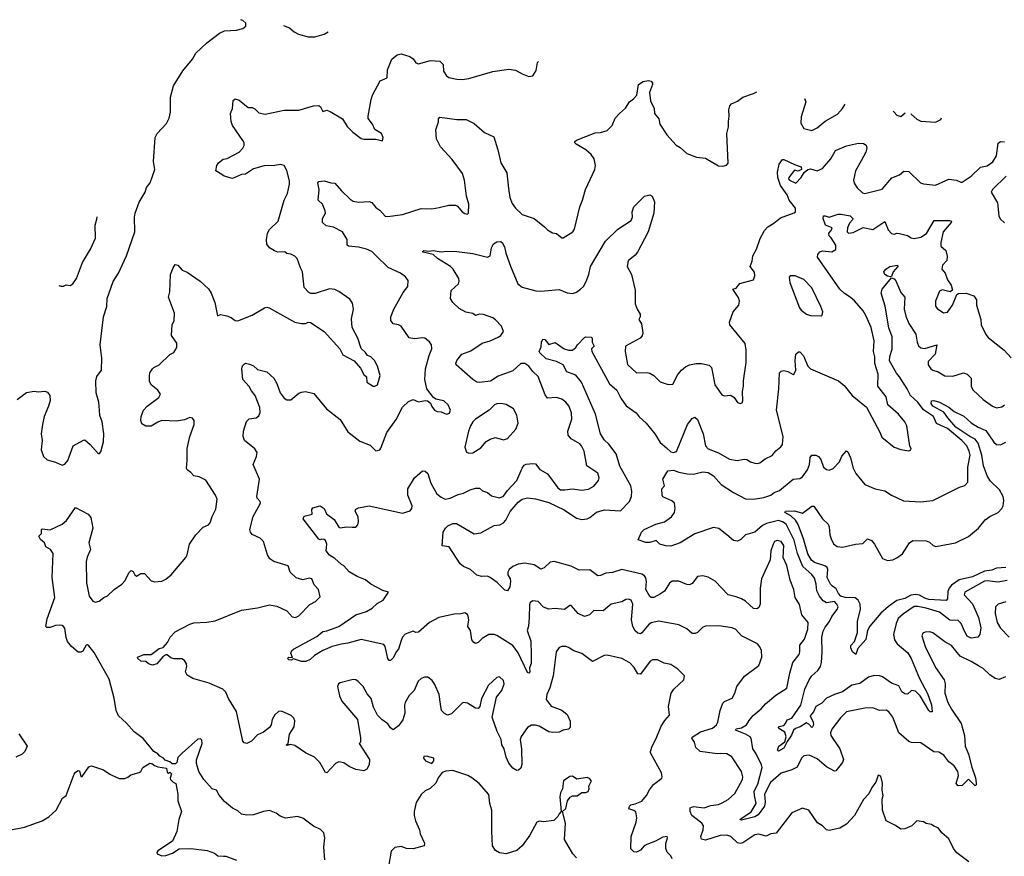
# Model space of a CAD drawing. Extents: x 2133489 to 2292442, y 756223 to 916462.
# Tile 312 of 463: x 2202675 to 2210083, y 910167 to 916462. Entities that reach past the tile are written whole.
import ezdxf

# ---------------------------------------------------------------- set-up
doc = ezdxf.new("R2010")
doc.units = 0

msp = doc.modelspace()

# ---------------------------------------------------------------- linework, layer by layer
at = {"layer": '0CON20XD'}
for points in [[(2202655, 913603.8), (2202725, 913656.2), (2202785, 913667.5), (2202815, 913662.5), (2202865, 913667.5), (2202885, 913660), (2202902.5, 913635), (2202903, 913597), (2202892.5, 913555), (2202860, 913475), (2202846.2, 913415), (2202836.2, 913345), (2202844, 913295), (2202836.2, 913225), (2202853.8, 913175), (2202881.2, 913151.2), (2202945, 913133.3), (2202995, 913108.8), (2203015, 913116.7), (2203036.2, 913145), (2203077.5, 913255), (2203155, 913298.8), (2203165, 913300), (2203205, 913266), (2203265, 913197.5), (2203275, 913197.5), (2203285, 913210), (2203304.5, 913285), (2203308.9, 913345), (2203294.3, 913435), (2203277.5, 913485), (2203274.2, 913524.2), (2203270, 913585), (2203249.2, 913655), (2203246.7, 913745), (2203255, 913776.2), (2203290, 913825), (2203292.5, 913915), (2203281.5, 914015), (2203306.2, 914225), (2203330, 914305), (2203333.1, 914365), (2203378.3, 914491.7), (2203418.6, 914555), (2203479.4, 914685), (2203541.4, 914865), (2203539.2, 914975), (2203544.4, 915005), (2203575, 915088.8), (2203618.5, 915165), (2203629.5, 915200.5), (2203655.8, 915235), (2203692.5, 915335), (2203681.1, 915395), (2203694.2, 915575), (2203710, 915605), (2203778.9, 915681.1), (2203799.3, 915720.7), (2203808.9, 915765), (2203808.7, 915878.7), (2203833.4, 915965), (2203902.6, 916077.4), (2203975, 916165.6), (2204000.8, 916209.2), (2204082.9, 916287.1), (2204179.1, 916360.9), (2204215, 916378.8), (2204306.8, 916383.2), (2204353, 916397), (2204375.7, 916414.3), (2204376.2, 916435), (2204355, 916456.7), (2204339.6, 916462)], [(2204658.8, 916417.3), (2204705, 916400), (2204739.5, 916369.5), (2204772.2, 916352.2), (2204845, 916331.9), (2204895, 916334), (2204965.9, 916354.1), (2204995.4, 916370.2)], [(2204970.5, 910140.5), (2204962.5, 910235), (2204972, 910305), (2204963.6, 910343.6), (2204938.8, 910368.8), (2204885, 910393.8), (2204805, 910453.3), (2204765, 910466.7), (2204675, 910453.8), (2204635, 910468), (2204605, 910491.2), (2204555, 910511.2), (2204510, 910505), (2204435, 910478.8), (2204385, 910476.2), (2204344.2, 910484.2), (2204315, 910508.8), (2204275, 910528.8), (2204215, 910580), (2204175, 910626.7), (2204155, 910663.8), (2204123.8, 910675), (2204060, 910745), (2204023.3, 910805), (2204006.2, 910865), (2204006.1, 910893.9), (2204046.7, 911015), (2204045, 911040), (2204035, 911050), (2204015, 911047.5), (2203897, 910943), (2203865, 910910), (2203857, 910873), (2203847, 910863), (2203823, 910863), (2203805, 910877.5), (2203770, 910890), (2203756.1, 910906.1), (2203729.3, 910919.3), (2203715, 910936.7), (2203685, 910956.7), (2203603.9, 911053.9), (2203535, 911104.2), (2203478.7, 911168.7), (2203418, 911225), (2203401.2, 911265), (2203385.6, 911355.6), (2203348.9, 911498.9), (2203325, 911540), (2203235, 911701.4), (2203195, 911750), (2203185, 911757.1), (2203175, 911755.8), (2203148.9, 911711.1), (2203135, 911702), (2203115, 911703.8), (2203064.5, 911744.5), (2203033.6, 911783.6), (2203023.4, 911813.4), (2203014.1, 911884.1), (2203005, 911896.2), (2202995, 911903.8), (2202975, 911906), (2202945, 911903.3), (2202905, 911887.5), (2202878.3, 911888.3), (2202872.5, 911895), (2202880.8, 911955), (2202938.6, 912115), (2202919.2, 912265), (2202926.7, 912445), (2202907.5, 912475), (2202872.5, 912495), (2202862.5, 912525), (2202830.5, 912550.5), (2202820, 912575), (2202840, 912595), (2202840, 912625), (2202845, 912630), (2202905, 912623.3), (2202995, 912665.7), (2203026.2, 912693.8), (2203095, 912792.5), (2203190.2, 912740.2), (2203210, 912715), (2203224.3, 912635), (2203196, 912525), (2203206.7, 912475), (2203182.5, 912417.5), (2203176.2, 912385), (2203177.3, 912225), (2203197.3, 912125), (2203225, 912087.1), (2203245, 912080), (2203273.6, 912086.4), (2203308.8, 912115), (2203335, 912127.1), (2203385, 912174.2), (2203444.2, 912215.8), (2203468.3, 912241.7), (2203495, 912300), (2203513, 912317), (2203529.3, 912309.3), (2203540, 912285), (2203554.2, 912274.2), (2203586.1, 912293.9), (2203615, 912293.8), (2203665, 912240), (2203691.7, 912231.7), (2203745, 912236), (2203775, 912252), (2203815, 912286), (2203925.8, 912414.2), (2203936.2, 912435), (2203952.5, 912515), (2204000, 912585), (2204055, 912642.9), (2204095, 912661.2), (2204108, 912675), (2204123.8, 912725), (2204151.2, 912778.8), (2204160, 912855), (2204148.8, 912885), (2204075, 912997.5), (2204025, 913022.5), (2203985, 913030), (2203962.5, 913055), (2203934.1, 913074.1), (2203928.8, 913085), (2203935.9, 913145.9), (2203936.2, 913235), (2203956.2, 913325), (2203987, 913417), (2203986.7, 913445), (2203975, 913462.5), (2203955, 913468.8), (2203915, 913450.8), (2203855, 913440), (2203744.5, 913445.5), (2203715.5, 913434.5), (2203665, 913402.5), (2203625, 913402.5), (2203595, 913420), (2203586.7, 913445), (2203588.8, 913475), (2203606.2, 913525), (2203633.8, 913555), (2203721.2, 913618.8), (2203733.8, 913645), (2203714.2, 913674.2), (2203663.3, 913715), (2203651.7, 913741.7), (2203650.5, 913779.5), (2203654.4, 913805.6), (2203673.8, 913835), (2203685, 913846), (2203725, 913863.8), (2203805, 913943.3), (2203835, 913956.7), (2203857.1, 913995), (2203857.9, 914027.9), (2203817.5, 914085), (2203821.2, 914168.8), (2203837.5, 914195), (2203840, 914255), (2203793.3, 914375), (2203805.4, 914415.4), (2203809.5, 914545), (2203828.6, 914595), (2203845, 914618.8), (2203864.1, 914614.1), (2203897.7, 914577.7), (2203935, 914561.2), (2204033.3, 914495), (2204095, 914436.7), (2204116.7, 914405), (2204143.8, 914335), (2204163.3, 914233.3), (2204185, 914243.3), (2204234.1, 914234.1), (2204265, 914221.2), (2204295, 914198.8), (2204315, 914195.8), (2204425, 914238), (2204517, 914293), (2204535, 914298.8), (2204552.7, 914292.7), (2204745, 914186.7), (2204795, 914176.7), (2204825, 914176.7), (2204845, 914186.7), (2204863.9, 914183.9), (2204965, 914116.2), (2205083.3, 913985), (2205105, 913940), (2205192.5, 913895), (2205239.2, 913839.2), (2205265, 913792.5), (2205283.3, 913775), (2205287.5, 913735), (2205333.9, 913703.9), (2205346.4, 913703.6), (2205366.2, 913715), (2205385.9, 913784.1), (2205366.7, 913855), (2205345, 913897.5), (2205317.5, 913925), (2205292.5, 913935), (2205277.7, 913957.7), (2205245, 913987.5), (2205218, 914065), (2205176, 914145), (2205172.3, 914212.3), (2205186, 914285), (2205178.3, 914328.3), (2205158.6, 914358.6), (2205075, 914416), (2205045, 914432), (2205006.4, 914436.4), (2204898.3, 914401.7), (2204865, 914401.2), (2204849.5, 914409.5), (2204815.9, 914445.9), (2204804, 914565), (2204786.7, 914595), (2204762.5, 914665), (2204745, 914682.5), (2204715, 914697.5), (2204685, 914703.3), (2204670, 914715), (2204616.1, 914713.9), (2204592.1, 914722.1), (2204553.3, 914745), (2204534.1, 914774.1), (2204530.8, 914805), (2204538.8, 914855), (2204555, 914882.5), (2204620, 914945), (2204665.5, 915104.5), (2204690.8, 915155), (2204705.6, 915225), (2204705, 915250), (2204685, 915326.7), (2204665, 915364), (2204635, 915372.9), (2204595, 915364.3), (2204515, 915361.4), (2204435, 915339.2), (2204375, 915298.8), (2204343.6, 915296.4), (2204275, 915267.5), (2204214.2, 915284.2), (2204195, 915296.2), (2204150, 915325), (2204157.5, 915365), (2204170, 915385), (2204205, 915413.3), (2204235, 915417.5), (2204325, 915466), (2204355, 915496.2), (2204363.1, 915515), (2204363.1, 915535), (2204355, 915553.8), (2204275.9, 915665.9), (2204265.7, 915695.7), (2204261.2, 915755), (2204276, 915795), (2204282, 915855), (2204295, 915866), (2204325, 915856), (2204395, 915801.2), (2204425, 915802.5), (2204445, 915792.5), (2204475, 915760), (2204520.9, 915750.9), (2204665, 915780), (2204775, 915780.8), (2204885, 915814), (2204925, 915817.5), (2204937, 915807), (2204955, 915770), (2204985, 915780), (2205011.7, 915771.7), (2205102.5, 915715), (2205138.3, 915658.3), (2205182.5, 915615), (2205245, 915567.5), (2205265, 915562.5), (2205355, 915562.5), (2205405, 915550), (2205410, 915575), (2205396.4, 915606.4), (2205347, 915637), (2205330, 915675), (2205297.7, 915717.7), (2205296, 915735), (2205318.8, 915861.2), (2205330, 915895), (2205387, 916003), (2205440, 916025), (2205443.3, 916085), (2205476.1, 916163.9), (2205515, 916198), (2205545, 916205.8), (2205610, 916185), (2205635, 916168), (2205655, 916136.2), (2205675, 916129.2), (2205765, 916155.6), (2205835, 916149.2), (2205860.8, 916125), (2205862.9, 916075), (2205885, 916040), (2205905, 916026.9), (2205965, 916013.8), (2206005, 916012.7), (2206055, 916020.5), (2206235, 916072.7), (2206355, 916090), (2206405, 916082.5), (2206455.8, 916055.8), (2206505, 916033.8), (2206535, 916040), (2206560.5, 916079.5), (2206570.5, 916139.5), (2206578.5, 916148.4)], [(2205840.5, 911310.5), (2205831.4, 911385), (2205799.1, 911459.1), (2205778.8, 911488.8), (2205745, 911516), (2205720, 911515), (2205695.8, 911504.2), (2205674, 911485), (2205643.8, 911415), (2205605, 911376), (2205574.4, 911325), (2205570, 911305), (2205573.9, 911245), (2205558.1, 911195), (2205525, 911148), (2205485, 911117.5), (2205465, 911132.5), (2205444.2, 911164.2), (2205402.6, 911192.6), (2205368.2, 911228.2), (2205338.1, 911288.1), (2205318.6, 911355), (2205289.3, 911389.3), (2205258.6, 911445), (2205222.1, 911482.1), (2205205, 911494), (2205185, 911497.5), (2205085, 911473.3), (2205072.5, 911465), (2205066.7, 911445), (2205082, 911375), (2205098.8, 911335), (2205215.8, 911195.8), (2205239.5, 911059.5), (2205240, 911025), (2205230, 911015), (2205306.2, 910895), (2205305.4, 910854.6), (2205287.6, 910822.4), (2205265, 910810.8), (2205205, 910819.2), (2205155, 910843.5), (2205115, 910871.4), (2205075, 910876.9), (2205050.8, 910865), (2204985, 910796.2), (2204975, 910796.7), (2204932.6, 910872.6), (2204893.2, 910913.2), (2204825, 910944.4), (2204745, 911000.9), (2204712.3, 911007.7), (2204685, 911000), (2204680, 911005), (2204693.9, 911016.1), (2204704.1, 911085.9), (2204739.8, 911140.2), (2204745.5, 911185), (2204736.7, 911206.7), (2204717.1, 911227.1), (2204645, 911258), (2204623, 911257), (2204595, 911232), (2204574.6, 911195.4), (2204566.7, 911155), (2204555, 911135.8), (2204510.2, 911099.8), (2204465, 911082), (2204417.9, 911032.1), (2204384.2, 911015.8), (2204365, 911020), (2204354.5, 911034.5), (2204307.3, 911257.3), (2204246.7, 911355), (2204225, 911401.2), (2204204.5, 911424.5), (2204099.8, 911469.8), (2203977.5, 911505), (2203935, 911530), (2203922, 911555), (2203931.4, 911595), (2203928.9, 911615), (2203915, 911639.2), (2203895, 911653.1), (2203835, 911651.9), (2203811.4, 911661.4), (2203785, 911683.3), (2203775, 911683.3), (2203752.3, 911667.7), (2203706.7, 911615), (2203675, 911606), (2203644.4, 911614.4), (2203623.3, 911633.3), (2203587.5, 911635), (2203563.8, 911655), (2203562.5, 911665), (2203610, 911685), (2203665, 911686.2), (2203725, 911730), (2203755, 911737.5), (2203787.5, 911775), (2203807.5, 911815), (2203845, 911856.7), (2203955, 911913.8), (2203985, 911923.8), (2204082.3, 911927.7), (2204145, 911937.5), (2204345, 912020), (2204465, 912037.5), (2204555, 912058), (2204610.3, 912050.3), (2204685, 912014), (2204725, 911968), (2204750, 911965), (2204775, 911976), (2204859.1, 912060.9), (2204900, 912085), (2204935, 912120), (2204923.3, 912175), (2204889.5, 912209.5), (2204872.5, 912255), (2204855, 912258.8), (2204805, 912246.2), (2204755, 912262), (2204711.2, 912305), (2204695, 912352.5), (2204586.3, 912386.3), (2204556.2, 912406.2), (2204539.1, 912435), (2204510, 912535), (2204485, 912560), (2204425, 912588.1), (2204411.1, 912605), (2204406.5, 912625), (2204431.8, 912725), (2204485.6, 912825), (2204485, 912836.2), (2204462, 912862), (2204458.9, 912875), (2204480, 913005), (2204432, 913115), (2204457.5, 913175), (2204462.5, 913205), (2204445, 913233.8), (2204367.1, 913295), (2204355.6, 913325), (2204358.5, 913365), (2204380.7, 913439.3), (2204400.5, 913459.5), (2204455, 913466), (2204475, 913480), (2204484.1, 913505.9), (2204481.4, 913545), (2204445.8, 913635), (2204418.5, 913668.5), (2204402.4, 913702.4), (2204353.3, 913755), (2204346.2, 913835), (2204352.5, 913857.5), (2204366.4, 913873.6), (2204375, 913877.5), (2204405, 913871.2), (2204435, 913857.5), (2204465, 913830), (2204535, 913813.1), (2204588.1, 913765), (2204609.5, 913725), (2204635, 913654), (2204665, 913614), (2204685, 913600.8), (2204715, 913602), (2204775, 913651.2), (2204795, 913659.2), (2204825, 913663.8), (2204888.3, 913648.3), (2204983, 913533), (2205085, 913452.9), (2205145, 913361.2), (2205235, 913290.8), (2205310.9, 913260.9), (2205355, 913217.5), (2205383.6, 913226.4), (2205392.3, 913237.7), (2205437.8, 913355), (2205506.4, 913453.6), (2205555, 913546.2), (2205600.3, 913589.7), (2205635, 913603.8), (2205676.1, 913586.1), (2205725, 913596), (2205743.9, 913593.9), (2205766.1, 913576.1), (2205775, 913552.5), (2205796.7, 913525), (2205815, 913513.8), (2205845, 913511.2), (2205885, 913494), (2205909.5, 913500.5), (2205916.2, 913525), (2205900, 913565), (2205865, 913593.8), (2205805.9, 913605.9), (2205788.3, 913618.3), (2205738.1, 913685), (2205722.5, 913755), (2205727.1, 913835), (2205755.4, 913934.6), (2205777.1, 913985), (2205774, 914015), (2205757.6, 914037.6), (2205724.4, 914064.4), (2205705, 914068.1), (2205645, 914060.8), (2205605, 914067.5), (2205545, 914155.8), (2205525, 914166.9), (2205484.3, 914174.3), (2205467.7, 914197.7), (2205468, 914225), (2205490.6, 914285), (2205561.4, 914408.6), (2205595, 914453.3), (2205598.9, 914498.9), (2205577.6, 914527.6), (2205540, 914555), (2205446.2, 914596.2), (2205355, 914687.5), (2205325, 914716.7), (2205285, 914734.4), (2205225, 914751.4), (2205147.7, 914757.7), (2205140, 914765), (2205137.7, 914807.7), (2205104, 914865), (2205035, 914901.9), (2204982.1, 914912.1), (2204952.5, 914935), (2204953.3, 914965), (2204976.2, 915005), (2204973.8, 915025), (2204952.7, 915072.7), (2204921.2, 915105), (2204927.1, 915185), (2204917.5, 915235), (2204926.2, 915243.8), (2204965, 915250), (2205015, 915233.3), (2205045, 915232.5), (2205095, 915174.3), (2205160.5, 915110.5), (2205185, 915095.6), (2205225, 915088.6), (2205305, 915094.3), (2205325, 915087.5), (2205355, 915048.8), (2205385, 915028.8), (2205425, 914983.8), (2205445, 914980.8), (2205555, 914995.6), (2205695, 915041.2), (2205775, 915038.8), (2205832, 915048), (2205905, 915066.7), (2205955, 915067.5), (2205969.3, 915059.3), (2206005, 915017.5), (2206025, 915002.5), (2206045, 914997.5), (2206052.5, 915005), (2206054.2, 915075), (2206035.7, 915135), (2206022.9, 915255), (2206005.5, 915305.5), (2205929.4, 915409.4), (2205840.8, 915505), (2205810, 915565), (2205806.4, 915633.6), (2205826, 915694), (2205826.2, 915715), (2205835, 915728.8), (2205965, 915711.2), (2206035, 915712), (2206095, 915682), (2206172.2, 915612.2), (2206241.2, 915581.2), (2206273.4, 915483.4), (2206294.5, 915385), (2206339.8, 915309.8), (2206352.5, 915192.5), (2206363.1, 915125), (2206379.7, 915079.7), (2206405, 915043.8), (2206455, 914996), (2206546.7, 914965), (2206624.3, 914904.3), (2206645, 914880.8), (2206685, 914857.5), (2206715, 914853.3), (2206755, 914820), (2206765, 914820), (2206837.5, 914865), (2206850, 914885), (2206888.8, 915055), (2206910, 915105), (2206932, 915185), (2207001.2, 915335), (2207006.2, 915365), (2206996.2, 915415), (2206975, 915446.7), (2206935, 915483.8), (2206862.5, 915525), (2206852.5, 915535), (2206852.5, 915545), (2206864.1, 915555.9), (2207005, 915611.2), (2207045, 915612.5), (2207095, 915627.5), (2207132, 915665), (2207155, 915720), (2207187.5, 915755), (2207234.2, 915795.8), (2207263.8, 915845), (2207293.9, 915866.1), (2207317.5, 915895), (2207330, 915975), (2207366.7, 915996.7), (2207405, 916005.6), (2207425, 915998.8), (2207436.7, 915985), (2207436.7, 915975), (2207413.3, 915915), (2207420.7, 915850.7), (2207448.8, 915795), (2207451.2, 915755), (2207483.3, 915715), (2207491.2, 915675), (2207543.3, 915595), (2207615, 915518), (2207645, 915501.2), (2207695, 915454.2), (2207767.7, 915427.7), (2207835, 915420.8), (2207932.3, 915362.3), (2207965, 915360), (2207992.5, 915367.5), (2208006.4, 915383.6), (2207994.4, 915605), (2208009.2, 915655), (2208007.5, 915695), (2208014.2, 915735), (2208010, 915785), (2208017.5, 915815), (2208030.8, 915829.2), (2208075, 915848.8), (2208115, 915878.8), (2208197, 915907), (2208220.6, 915918.4)], [(2208579.2, 915868.2), (2208590, 915845), (2208555, 915730), (2208552.3, 915682.3), (2208575, 915643.3), (2208635, 915628.8), (2208675, 915648), (2208735, 915699.2), (2208827.9, 915752.1), (2208866.7, 915793.3), (2208885.2, 915825.3)], [(2209247.3, 915774.6), (2209254.2, 915765), (2209275, 915744), (2209305, 915733.8), (2209337.5, 915762)], [(2209379.5, 915756.1), (2209382.3, 915752.3), (2209425, 915713.3), (2209455, 915698.8), (2209565, 915690), (2209605, 915710), (2209611.6, 915723.6)], [(2205981.7, 914288.3), (2205934.1, 914334.1), (2205916.7, 914365), (2205921.2, 914425), (2205976.2, 914475), (2205982.5, 914495), (2205978.1, 914515), (2205936.1, 914585), (2205915.2, 914605.2), (2205818.5, 914665), (2205785, 914694.3), (2205711.7, 914711.7), (2205706.7, 914715), (2205716.1, 914726.1), (2205755, 914720), (2205785, 914726), (2205845, 914714.4), (2205885, 914720.6), (2205965, 914718.1), (2206085, 914702.9), (2206195.8, 914674.2), (2206216, 914685), (2206223.6, 914745), (2206238.9, 914775), (2206265, 914791.7), (2206292.2, 914792.2), (2206304.5, 914785), (2206322.8, 914752.8), (2206333.4, 914705), (2206367.9, 914607.9), (2206424, 914475), (2206455, 914450), (2206559.2, 914420.8), (2206595, 914418.6), (2206735, 914431.9), (2206795, 914406.7), (2206835, 914400.6), (2206865, 914411.9), (2206895, 914433.1), (2206916.6, 914453.4), (2206937.9, 914492.1), (2206957.8, 914545), (2206970.8, 914605), (2207083.8, 914796.2), (2207175, 914885.7), (2207275, 914952), (2207285.8, 914975), (2207282.5, 915015), (2207295, 915053.3), (2207375, 915133.8), (2207415, 915143.3), (2207433.6, 915133.6), (2207450.7, 915090.7), (2207447.1, 915005), (2207403.5, 914866.5), (2207323, 914713), (2207305, 914689.2), (2207252.3, 914647.7), (2207244.4, 914605), (2207278.9, 914545), (2207305.6, 914425.6), (2207306, 914325), (2207320, 914285), (2207342.9, 914245), (2207342.5, 914225), (2207332.5, 914205), (2207352.4, 914172.4), (2207363.5, 914105), (2207357.5, 914082.5), (2207343.9, 914065), (2207234.3, 914005), (2207229.4, 913965), (2207247.9, 913867.9), (2207315.8, 913805.8), (2207395, 913807.5), (2207415, 913802), (2207445, 913784), (2207495, 913736), (2207555, 913716.2), (2207589.3, 913720.7), (2207627.3, 913792.7), (2207653.8, 913825), (2207685, 913850.8), (2207715, 913864.3), (2207765, 913874.4), (2207804.4, 913874.4), (2207863.3, 913863.3), (2207880, 913845), (2207891.4, 913795), (2207904.4, 913714.4), (2207958.3, 913638.3), (2207975, 913631.2), (2208025.9, 913635.9), (2208049.5, 913619.5), (2208075, 913582.5), (2208097, 913573), (2208111.7, 913578.3), (2208116.7, 913595), (2208113.6, 913663.6), (2208122, 913705), (2208120.8, 913745), (2208141.7, 913881.7), (2208142, 913975), (2208133.3, 914025), (2208017, 914167), (2208016.7, 914185), (2208043.3, 914265), (2208086.1, 914313.9), (2208091.2, 914345), (2208085, 914367.5), (2208040, 914435), (2208065, 914442.5), (2208093.9, 914476.1), (2208196.1, 914503.9), (2208205.7, 914534.3), (2208202.7, 914562.7), (2208170, 914605), (2208186.1, 914643.9), (2208190.6, 914685), (2208217.8, 914735), (2208245.6, 914815), (2208279.4, 914875), (2208305, 914903.1), (2208348.5, 914931.5), (2208399.7, 914970.3), (2208502.5, 915007.5), (2208512.5, 915017.5), (2208511.2, 915045), (2208464.3, 915105), (2208450, 915145), (2208400, 915215), (2208378.8, 915275), (2208377.5, 915315), (2208388.8, 915375), (2208415, 915408.8), (2208425, 915410), (2208505, 915371.2), (2208556, 915355), (2208557.5, 915335), (2208533, 915323), (2208505, 915330), (2208462.5, 915275), (2208460, 915265), (2208467.5, 915255), (2208515, 915231.4), (2208555, 915275.8), (2208576.7, 915313.3), (2208605, 915334.3), (2208625, 915339.4), (2208675, 915325.6), (2208715, 915341.9), (2208778.1, 915415), (2208812, 915478), (2208895, 915514), (2208985, 915534), (2209025, 915531.2), (2209045, 915516.7), (2209050, 915495), (2209042.5, 915465), (2209005, 915400), (2208962.9, 915325), (2208949.2, 915255), (2208953.1, 915233.1), (2208975, 915196.7), (2209015, 915158.8), (2209034.3, 915154.3), (2209165, 915186.2), (2209237.1, 915272.9), (2209295.4, 915294.6), (2209327, 915323), (2209365, 915320), (2209453.3, 915235), (2209475, 915228), (2209565, 915216.2), (2209665, 915260.8), (2209724.2, 915254.2), (2209755, 915239.2), (2209765, 915240.6), (2209835, 915285.4), (2209905, 915351.2), (2209955, 915361.8), (2209997.3, 915392.7), (2210023.3, 915436.7), (2210037.5, 915532.5), (2210055, 915546.2), (2210085, 915542)], [(2210096.1, 915283.9), (2209993.8, 915185), (2209984.2, 915165), (2210032.5, 915085), (2210040.8, 914985), (2210053.2, 914963.2), (2210085, 914934)], [(2210091.7, 911518.3), (2210045, 911498.5), (2210015, 911503.8), (2209975, 911531.5), (2209925, 911579.2), (2209889.2, 911600.8), (2209835, 911633.8), (2209751.8, 911671.8), (2209685, 911754.3), (2209635, 911781.4), (2209545, 911848.6), (2209524.1, 911855.9), (2209487.7, 911852.3), (2209471.2, 911845), (2209462.5, 911825), (2209488.6, 911745), (2209565, 911588.8), (2209631.9, 911495), (2209637.8, 911465), (2209635.6, 911395), (2209658.9, 911325), (2209685, 911274), (2209759.5, 911165), (2209784.7, 911074.7), (2209789.3, 910995), (2209814.2, 910934.2), (2209838.2, 910838.2), (2209866.6, 910756.6), (2209870.8, 910720.8), (2209872.5, 910705), (2209865, 910697.5), (2209813.6, 910746.4), (2209765, 910700), (2209735, 910697.5), (2209722, 910715), (2209739.2, 910775), (2209732.9, 910805), (2209705, 910848), (2209665, 910878.8), (2209627, 910927), (2209590.5, 910950.5), (2209553.9, 910953.9), (2209455, 911021.9), (2209385, 911023.6), (2209365, 911030), (2209290.5, 911095), (2209244.5, 911214.5), (2209215, 911254), (2209195, 911265.8), (2209145, 911262.9), (2209095, 911283.5), (2209035, 911281.5), (2208896.2, 911255), (2208850.6, 911209.4), (2208786.6, 911123.4), (2208775.7, 911095), (2208778.1, 911075), (2208846.5, 910975), (2208872.9, 910895), (2208866.2, 910873.8), (2208815, 910810), (2208805, 910806.7), (2208745, 910841.1), (2208675, 910901.1), (2208615, 910926.9), (2208575, 910924), (2208556.2, 910905), (2208525, 910838.8), (2208485, 910816.7), (2208405, 910793.3), (2208325, 910721.4), (2208280, 910635), (2208284.5, 910575), (2208279, 910545), (2208230.6, 910479.4), (2208205, 910463.8), (2208105, 910438.5), (2208092.5, 910445), (2208177.5, 910502.5), (2208217.4, 910565), (2208203.2, 910625), (2208201.8, 910658.2), (2208229.3, 910710.7), (2208260.2, 910835), (2208256.2, 910856.2), (2208215, 910938.1), (2208192, 910975), (2208177.5, 911055), (2208170.4, 911065), (2208135, 911086.8), (2208060, 911115), (2208065, 911125.4), (2208105, 911132.4), (2208144.5, 911155), (2208162.3, 911187.7), (2208194.1, 911225.9), (2208254.7, 911275.3), (2208285.3, 911314.7), (2208365, 911378.6), (2208447.6, 911432.4), (2208468.5, 911545), (2208492.2, 911625), (2208538.6, 911685), (2208544.3, 911705), (2208544.2, 911755), (2208579.5, 911800.5), (2208604.5, 911875), (2208606.9, 911925), (2208559.4, 911985), (2208541.4, 912061.4), (2208510, 912115), (2208499.1, 912175), (2208471.9, 912245), (2208446.5, 912355), (2208420.5, 912415), (2208423.3, 912505), (2208404, 912535), (2208375, 912544.3), (2208354.2, 912535), (2208342.9, 912515), (2208325.8, 912465), (2208322.3, 912397.7), (2208256.4, 912253.6), (2208245.5, 912185.5), (2208245.6, 912065), (2208235, 912038.8), (2208225, 912032), (2208215, 912028), (2208195, 912032.5), (2208135.9, 912085.9), (2208105, 912103.5), (2208065, 912120), (2208005, 912133.8), (2207908.3, 912238.3), (2207855, 912267.5), (2207815, 912276.2), (2207775, 912273.3), (2207735, 912220), (2207715, 912210), (2207695, 912211.9), (2207635, 912237.8), (2207583.8, 912236.2), (2207565, 912222), (2207527.4, 912162.6), (2207497.3, 912142.7), (2207445, 912114.6), (2207425, 912113.5), (2207415, 912120.8), (2207386.2, 912175), (2207390.7, 912235), (2207385, 912262.9), (2207375, 912278.5), (2207355, 912289.7), (2207205, 912323.8), (2207135, 912303.3), (2207085, 912298.1), (2207045, 912280), (2207025, 912277.5), (2206965, 912322.2), (2206885, 912319.1), (2206825, 912350), (2206695.6, 912384.4), (2206665, 912380), (2206621.7, 912338.3), (2206595, 912327.5), (2206545, 912358.9), (2206475, 912372.3), (2206425, 912365.4), (2206385, 912347.1), (2206358.1, 912325), (2206347.8, 912305), (2206348.6, 912285), (2206364.2, 912255), (2206367.1, 912235), (2206363.1, 912195), (2206345, 912163.8), (2206325, 912170), (2206268.2, 912228.2), (2206215, 912264.4), (2206195, 912274.2), (2206152.3, 912272.3), (2206115, 912281.2), (2206066.2, 912325), (2206015, 912348.1), (2205988.7, 912368.7), (2205906.7, 912496.7), (2205853, 912503), (2205861.8, 912605), (2205878.1, 912635), (2205897.1, 912652.9), (2205935, 912671.1), (2205960.9, 912670.9), (2206095, 912594), (2206145, 912600), (2206243.8, 912655), (2206288.3, 912661.7), (2206314.3, 912675.7), (2206333, 912697), (2206365, 912762.5), (2206425, 912830.5), (2206455, 912854.3), (2206495.8, 912864.2), (2206555, 912857.5), (2206655, 912828), (2206771.4, 912775), (2206865, 912711.1), (2206905, 912701.2), (2206945, 912706.9), (2206965.6, 912715), (2207014.8, 912755.2), (2207075, 912774.7), (2207195, 912765.6), (2207262.8, 912837.2), (2207278.1, 912875), (2207281.4, 912915), (2207273.1, 912955), (2207191.5, 913101.5), (2207163.6, 913195), (2207107.4, 913267.4), (2207075, 913297.1), (2207044.8, 913344.8), (2207006.7, 913495), (2206901.1, 913735), (2206858.1, 913788.1), (2206792.3, 913812.3), (2206762.9, 913865), (2206715, 913890.4), (2206635, 913909.4), (2206588.8, 913955), (2206583.8, 913966.2), (2206599.3, 914000.7), (2206601.2, 914035), (2206611.2, 914058.8), (2206625, 914056.7), (2206655, 914017.5), (2206705, 914033.3), (2206772.5, 913985), (2206805, 913976), (2206833.9, 913976.1), (2206860, 913995), (2206871.2, 914015), (2206925, 914071.2), (2206935, 914075.8), (2206975, 914073.3), (2206983.3, 914065), (2206982.5, 914035), (2206996.2, 914005), (2206976, 913985), (2206980, 913965), (2207112.3, 913722.3), (2207168.6, 913675), (2207197.1, 913615), (2207237.6, 913557.6), (2207312.8, 913502.8), (2207335, 913473.3), (2207388.6, 913425), (2207454.6, 913344.6), (2207495, 913281.4), (2207541.5, 913241.5), (2207575, 913210), (2207595, 913205.6), (2207616, 913214), (2207700, 913415), (2207735, 913461.2), (2207755, 913471.2), (2207775, 913452.5), (2207816.7, 913345), (2207836.2, 913256.2), (2207853.9, 913233.9), (2207931.7, 913201.7), (2208015, 913154.4), (2208074.1, 913145.9), (2208125.9, 913155.9), (2208145, 913153.3), (2208174.3, 913134.3), (2208205, 913126), (2208225, 913122), (2208245, 913128.8), (2208283.4, 913156.6), (2208336.4, 913183.6), (2208365, 913217.5), (2208402.6, 913247.4), (2208413.6, 913266.4), (2208419.3, 913325), (2208370.4, 913525), (2208386.1, 913685), (2208392.5, 913805), (2208405, 913817.5), (2208425, 913821.9), (2208455.6, 913815.6), (2208495, 913793.3), (2208503, 913797), (2208513.9, 913826.1), (2208508.8, 913895), (2208515.7, 913944.3), (2208535, 913963.3), (2208545, 913962.5), (2208573.3, 913933.3), (2208605.8, 913855), (2208624, 913835), (2208835, 913743.5), (2208879.2, 913709.2), (2208938, 913635), (2209046.9, 913546.9), (2209147.9, 913357.9), (2209161.3, 913321.3), (2209255, 913246.7), (2209305, 913226.7), (2209365, 913217.5), (2209380, 913225), (2209382.5, 913235), (2209373.6, 913253.6), (2209349.2, 913405), (2209335, 913436.2), (2209286.2, 913495), (2209206.2, 913565), (2209193.8, 913625), (2209132.5, 913705), (2209134.4, 913795), (2209108.8, 913875), (2209108.5, 913925), (2209098.9, 913965), (2209104.5, 914044.5), (2209081.5, 914145), (2209041.5, 914235), (2209020.6, 914270.6), (2208955.7, 914345.7), (2208923.3, 914375), (2208880.6, 914400.6), (2208844.5, 914435), (2208677.1, 914675), (2208680.8, 914695), (2208695, 914716), (2208715, 914722.5), (2208785, 914716.2), (2208815, 914732.5), (2208815.7, 914765), (2208779.8, 914819.8), (2208765.8, 914835), (2208762, 914855), (2208781.2, 914875), (2208788.8, 914895), (2208737.5, 914915), (2208720, 914965), (2208723.3, 914985), (2208735, 914986.7), (2208766.1, 914976.1), (2208832.2, 914997.8), (2208855, 914999.6), (2208923.8, 914985), (2208944, 914965), (2208942, 914955), (2208917.9, 914932.1), (2208903, 914897), (2208900, 914865), (2208910, 914855), (2208945, 914860.8), (2209022.5, 914897.5), (2209095, 914883.3), (2209185, 914943.8), (2209210.2, 914880.2), (2209235, 914853.1), (2209255, 914849.2), (2209275, 914856), (2209295, 914854), (2209355, 914839.2), (2209381.8, 914821.8), (2209405, 914815.4), (2209455, 914826.6), (2209497.7, 914852.3), (2209555, 914950), (2209671.2, 914951.2), (2209686.7, 914945), (2209683.8, 914935), (2209623.3, 914865), (2209606, 914786), (2209605, 914757.5), (2209644.1, 914724.1), (2209652.7, 914682.7), (2209649.7, 914650.3), (2209618.8, 914615), (2209613.9, 914583.9), (2209637.5, 914555), (2209656.7, 914505), (2209683.3, 914465), (2209693, 914427), (2209676, 914414), (2209615, 914429.2), (2209595, 914418.8), (2209564.3, 914345), (2209565.9, 914305.9), (2209578.3, 914288.3), (2209625, 914257.5), (2209655, 914262.5), (2209694.2, 914315), (2209726.2, 914393.8), (2209738.3, 914401.7), (2209795, 914403.8), (2209853.6, 914383.6), (2209873.3, 914355), (2209874, 914315), (2209906, 914205), (2209908.9, 914165), (2209943.8, 914093.8), (2209961.5, 914071.5), (2210082, 913975), (2210135, 913917.5)], [(2202968.7, 914462.5), (2202985, 914457.5), (2203005, 914457.5), (2203025, 914466.7), (2203055, 914462), (2203075, 914473.8), (2203102.9, 914515), (2203148.6, 914635), (2203208.8, 914735), (2203245, 914817.5), (2203242.9, 914915), (2203255, 914960), (2203257.7, 914978.4)], [(2209223.8, 914526.2), (2209205, 914531.4), (2209185, 914545.7), (2209176.9, 914565), (2209191.9, 914585), (2209220.8, 914605), (2209280, 914615), (2209281.4, 914605), (2209246.2, 914565), (2209235, 914530), (2209223.8, 914526.2)], [(2208713.3, 911703.3), (2208710.8, 911815), (2208719.7, 911860.3), (2208735, 911891.5), (2208767.4, 911932.6), (2208785, 911970.8), (2208826, 912025), (2208832.5, 912045), (2208824.3, 912065), (2208805, 912084.3), (2208745, 912073.9), (2208719.3, 912089.3), (2208693.7, 912123.7), (2208671.8, 912165), (2208667.8, 912215), (2208655, 912260), (2208635, 912288.5), (2208567, 912347), (2208527.1, 912445), (2208502.4, 912545), (2208442.9, 912665), (2208415, 912684.8), (2208385, 912693.5), (2208295, 912670.8), (2208264.8, 912655.2), (2208205, 912605.4), (2208135, 912586.9), (2208100.3, 912549.7), (2208075, 912537.5), (2208045, 912543.3), (2207994.7, 912584.7), (2207935, 912632.9), (2207895, 912640), (2207755, 912592.7), (2207645.3, 912524.7), (2207575, 912501.2), (2207535, 912502.2), (2207492.5, 912515), (2207463, 912543), (2207415, 912528), (2207385, 912527.1), (2207328.3, 912548.3), (2207352.5, 912605), (2207372.5, 912625), (2207462.5, 912665), (2207525.5, 912684.5), (2207578.9, 912721.1), (2207600.6, 912755), (2207606.9, 912785), (2207600.8, 912825), (2207580.9, 912840.9), (2207515, 912871.4), (2207508.1, 912885), (2207507.5, 912932.5), (2207526.2, 912955), (2207513.8, 913005), (2207551.5, 913068.5), (2207595, 913073.1), (2207635, 913056.9), (2207696.4, 913043.6), (2207745, 913043.3), (2207815, 913060.8), (2207855, 913054.2), (2207895, 913029.2), (2207953.9, 912963.9), (2208045, 912903.3), (2208135, 912856.2), (2208195, 912853.2), (2208273.1, 912866.9), (2208327.5, 912885), (2208352.5, 912905), (2208390.5, 912919.5), (2208494.6, 913005.4), (2208545, 913010.9), (2208565, 913021.1), (2208602.1, 913075), (2208616.4, 913115), (2208622.1, 913167.9), (2208634.3, 913185.7), (2208665, 913185.8), (2208686.2, 913175), (2208702.7, 913152.7), (2208724, 913095), (2208745, 913076.2), (2208765, 913072), (2208795, 913086), (2208843.3, 913135), (2208861.2, 913178.8), (2208895, 913216.7), (2208905, 913210), (2208926.9, 913165), (2208946.9, 913086.9), (2208966.5, 913046.5), (2209033.9, 912963.9), (2209112.1, 912932.1), (2209185, 912918.1), (2209234.6, 912884.6), (2209325, 912842.9), (2209455, 912834.4), (2209545, 912844.4), (2209746.7, 912945), (2209785, 912957.5), (2209809.1, 912980.9), (2209810, 913095), (2209826.5, 913185), (2209820, 913215), (2209800.4, 913255), (2209763.1, 913295), (2209655, 913384.7), (2209573.6, 913423.6), (2209549.7, 913475), (2209476.3, 913526.3), (2209432.7, 913585), (2209376.9, 913635), (2209352.9, 913685), (2209295.7, 913775.7), (2209271.8, 913801.8), (2209220.6, 913895), (2209220.7, 913925), (2209239.6, 913985), (2209238.7, 914075), (2209215, 914144), (2209186.8, 914306.8), (2209156.4, 914405), (2209165, 914434), (2209235, 914520), (2209255, 914512), (2209268.1, 914498.1), (2209305, 914409.2), (2209334.5, 914374.5), (2209329.7, 914285), (2209342, 914232), (2209366, 914175), (2209416.5, 914095), (2209426.8, 914035), (2209438.1, 914008.1), (2209455, 913992.9), (2209485, 913987.7), (2209576.2, 914015), (2209563.6, 913945), (2209510.5, 913889.5), (2209510.6, 913865), (2209529.2, 913835), (2209545, 913824.4), (2209585, 913812.9), (2209635, 913781.4), (2209695, 913778.9), (2209775, 913805.7), (2209805, 913795.8), (2209834, 913765), (2209834, 913705), (2209847, 913677), (2209924.7, 913604.7), (2209995, 913554.2), (2210025, 913540.8), (2210065, 913549.4), (2210085, 913563.3)], [(2208705, 914232.5), (2208711.7, 914238.3), (2208716.7, 914265), (2208703.8, 914305), (2208636, 914445), (2208575, 914506), (2208510, 914535), (2208472.5, 914535), (2208463.3, 914525), (2208470, 914485), (2208542, 914295), (2208555, 914276.7), (2208595, 914246.7), (2208625, 914236.7), (2208705, 914232.5)], [(2209816.2, 910125), (2209725, 910193.8), (2209702, 910225), (2209665, 910298.8), (2209613.4, 910343.4), (2209585, 910380), (2209554, 910394), (2209535, 910406.2), (2209495, 910413.3), (2209475, 910426.7), (2209425, 910433.3), (2209386.7, 910395), (2209335, 910374.3), (2209305, 910370), (2209265, 910399.2), (2209195, 910434), (2209166, 910515), (2209164.2, 910595.8), (2209171.2, 910625), (2209163.3, 910665), (2209166.1, 910716.1), (2209155, 910770), (2209135, 910777.5), (2209116.1, 910723.9), (2209087.5, 910685), (2209063.6, 910636.4), (2209025, 910593.3), (2208956.8, 910473.2), (2208895, 910409.2), (2208845, 910378), (2208765, 910360), (2208745, 910366), (2208715.7, 910395.7), (2208678.8, 910418.8), (2208612.5, 910515), (2208565, 910528.8), (2208484, 910495), (2208367.9, 910342.1), (2208327.5, 910335), (2208292.3, 910317.7), (2208235, 910332.9), (2208205, 910328.1), (2208115, 910268.6), (2208095, 910264.3), (2208075, 910267.1), (2208026.6, 910316.6), (2207995, 910327.1), (2207945, 910323.1), (2207835, 910289.4), (2207805, 910296.2), (2207799.4, 910315), (2207817.3, 910365), (2207819.2, 910395), (2207806.5, 910415), (2207733, 910473), (2207718.9, 910505), (2207719.5, 910530.5), (2207745, 910541.9), (2207825, 910531.5), (2207875, 910549.6), (2207932.2, 910557.8), (2207961.1, 910568.9), (2208005.4, 910594.6), (2208055, 910640), (2208112.2, 910745), (2208115.6, 910765), (2208105.6, 910805), (2208034, 910915), (2207995, 910937.5), (2207949.4, 910940.6), (2207922.1, 910937.9), (2207795, 910956.5), (2207763.3, 910985), (2207752.9, 911025), (2207732, 911055), (2207735.7, 911064.3), (2207797.6, 911102.4), (2207888.1, 911131.9), (2207916.9, 911155), (2207928.2, 911175), (2207945.5, 911265), (2207965, 911318.8), (2207977.6, 911332.4), (2208034.4, 911355.6), (2208055, 911393.3), (2208071.9, 911445), (2208128.7, 911521.3), (2208235, 911603.3), (2208260, 911665), (2208257.5, 911715), (2208245, 911743.3), (2208225, 911766.7), (2208104.6, 911824.6), (2208063.7, 911873.7), (2208035, 911886.5), (2207935, 911900), (2207835, 911897.5), (2207812.7, 911887.3), (2207775, 911850), (2207756.8, 911843.2), (2207735, 911844.2), (2207695, 911879.4), (2207635, 911909.4), (2207485, 911936.5), (2207425, 911924.4), (2207405, 911908.6), (2207355, 911848), (2207345, 911842), (2207325, 911845.8), (2207305, 911864.2), (2207287.1, 911895), (2207278.8, 911945), (2207287.5, 912065), (2207275, 912093.8), (2207255, 912102.5), (2207235, 912099.2), (2207205, 912081.4), (2207125.5, 912064.5), (2207065, 912012.9), (2206995, 912016), (2206961.2, 911985), (2206925, 911972.5), (2206877.1, 911995), (2206825, 912053.8), (2206815, 912053.3), (2206775, 912023.1), (2206705, 912030.5), (2206655, 912027.5), (2206615, 912040.8), (2206576.7, 912085), (2206535, 912090), (2206515, 912076.7), (2206509.7, 912060.3), (2206507.5, 911965), (2206502.4, 911897.6), (2206493.1, 911865), (2206520.9, 911785), (2206523.8, 911685), (2206522.2, 911617.8), (2206511.9, 911585), (2206513.8, 911555), (2206505, 911543.8), (2206495, 911550), (2206425, 911696.9), (2206385, 911752.7), (2206265, 911828.1), (2206245, 911837.1), (2206205, 911837.1), (2206154, 911805), (2206124.2, 911775.8), (2206105, 911768.8), (2206091.2, 911775), (2206076.9, 911796.9), (2206066, 911865), (2206046, 911895), (2206054.2, 911945), (2206049.2, 911975), (2206045, 911986.2), (2206025, 912000), (2205995, 911991.2), (2205945, 911990), (2205827.4, 911962.6), (2205758.8, 911925), (2205675, 911854), (2205655, 911851.2), (2205635, 911861.2), (2205575, 911838), (2205555.4, 911814.6), (2205545, 911790), (2205525, 911726.7), (2205507.5, 911705), (2205487.2, 911662.8), (2205465, 911641.2), (2205455, 911641.2), (2205444.3, 911655), (2205426, 911745), (2205415, 911761.2), (2205245, 911798.6), (2205145, 911769.4), (2205095, 911764.3), (2205025, 911746.7), (2204955, 911714.3), (2204893.2, 911676.8), (2204861.7, 911648.3), (2204828.3, 911631.7), (2204796.1, 911633.9), (2204735, 911652.5), (2204716.4, 911643.6), (2204700, 911645), (2204690, 911655), (2204700, 911665), (2204727.5, 911662.5), (2204713.8, 911695), (2204722.5, 911715), (2204736, 911725), (2204910.2, 911819.8), (2204955, 911859.2), (2204985, 911862.5), (2205075, 911897.1), (2205205.3, 911984.7), (2205285, 912009.6), (2205325.8, 912034.2), (2205365, 912068.9), (2205409.2, 912095), (2205450, 912155), (2205407.6, 912167.6), (2205317.5, 912215), (2205277.6, 912247.6), (2205215, 912272.3), (2205155, 912306.5), (2205115, 912352.5), (2205095, 912363.1), (2205045, 912408.6), (2205005, 912431.9), (2204980, 912465), (2204985.8, 912515), (2204975, 912542.5), (2204965, 912550), (2204945, 912552.5), (2204935, 912547.5), (2204925, 912552.5), (2204808, 912705), (2204815, 912726.2), (2204875, 912742.5), (2204874.1, 912775.9), (2204880, 912790), (2204935, 912804.2), (2204966, 912785), (2204983.4, 912743.4), (2205040.3, 912700.3), (2205075, 912643.3), (2205085, 912638.8), (2205135, 912646), (2205175.9, 912644.1), (2205205, 912643.8), (2205218.3, 912661.7), (2205224.2, 912685), (2205221.2, 912721.2), (2205200, 912765), (2205205, 912780), (2205225, 912790), (2205305, 912804), (2205555, 912748.1), (2205612.4, 912767.6), (2205625.7, 912785), (2205627.1, 912805), (2205594.3, 912885), (2205595, 912932.5), (2205644.4, 913015.6), (2205705, 913066.7), (2205725, 913063.8), (2205745, 913046.7), (2205769.4, 912975), (2205814.2, 912895), (2205845, 912869.2), (2205875, 912854.3), (2205915, 912860.5), (2205975, 912889.6), (2206015, 912900), (2206065, 912925.6), (2206105, 912938), (2206135, 912936), (2206157.5, 912917.5), (2206195, 912904), (2206225, 912879.2), (2206285, 912864.2), (2206315, 912876), (2206345, 912919.4), (2206415, 912994.5), (2206455, 913088), (2206470.2, 913109.8), (2206485, 913117.1), (2206535, 913123.5), (2206555, 913120), (2206587.7, 913077.7), (2206645, 913045.7), (2206725, 912939.2), (2206745, 912925.6), (2206776.6, 912923.4), (2206835, 912931.1), (2206905, 912922.9), (2206955, 912930.6), (2206995, 912950.8), (2207029.2, 912995), (2207034.2, 913015), (2207025, 913048.8), (2206943.1, 913105), (2206921.9, 913215), (2206902.5, 913255), (2206889.5, 913269.5), (2206825, 913307.5), (2206801.4, 913335), (2206800, 913365), (2206830, 913455), (2206825.6, 913505), (2206806.2, 913556.2), (2206784.2, 913585), (2206755, 913606.9), (2206715, 913618.5), (2206645, 913614.4), (2206628.2, 913638.2), (2206577, 913777), (2206536.9, 913815), (2206506.9, 913855), (2206475, 913874.4), (2206445, 913874.3), (2206385, 913819.2), (2206275, 913779.2), (2206216.8, 913743.2), (2206135, 913731.4), (2206114.4, 913734.4), (2206085, 913754), (2205960, 913865), (2205956.2, 913875), (2205963, 913897), (2206001.2, 913945), (2206069.1, 913970.9), (2206155, 914028.5), (2206215, 914045.5), (2206275, 914072.1), (2206295.6, 914085), (2206314.5, 914115), (2206299.4, 914155), (2206255, 914204.7), (2206235, 914218.7), (2206165, 914244.4), (2206135, 914245.6), (2206105, 914236), (2206085, 914250), (2206030.9, 914260.9), (2205981.7, 914288.3)], [(2210095, 912339), (2210025, 912335.2), (2209989.5, 912320.5), (2209935, 912312.7), (2209845, 912270), (2209743.6, 912246.4), (2209685, 912207.2), (2209668.5, 912185), (2209659.5, 912159.5), (2209656.2, 912103.8), (2209645, 912092.7), (2209515, 912099.4), (2209485, 912108.7), (2209445, 912131.5), (2209415, 912136.3), (2209379.2, 912130.8), (2209335, 912107.2), (2209275, 912090.7), (2209212.7, 912047.3), (2209154.2, 911995.8), (2209070.9, 911899.1), (2209053.3, 911865), (2209041.5, 911798.5), (2208980.3, 911729.7), (2208965, 911686.2), (2208941.1, 911705), (2208927.8, 911735), (2208927.3, 911752.7), (2208955, 911783.3), (2208978.4, 911851.6), (2208979.3, 911935), (2209002.1, 912025), (2208999.3, 912065), (2208983.8, 912093.8), (2208960.8, 912110.8), (2208885, 912113.3), (2208853.6, 912123.6), (2208835, 912143.4), (2208818.9, 912178.9), (2208790.7, 912200.7), (2208774.8, 912214.8), (2208750.7, 912265), (2208755.8, 912325), (2208750.2, 912340.2), (2208732.9, 912352.9), (2208655, 912377), (2208631.8, 912395), (2208605, 912442.9), (2208572.3, 912555), (2208532.4, 912662.4), (2208511.1, 912695), (2208478.1, 912728.1), (2208433.1, 912755), (2208437.3, 912762.7), (2208505, 912766.4), (2208565, 912748.5), (2208635, 912801.9), (2208650.7, 912800.7), (2208714.1, 912705), (2208757.5, 912665), (2208766.5, 912645), (2208771.1, 912585), (2208780.4, 912555), (2208798.9, 912518.9), (2208825, 912499.2), (2208865, 912493.3), (2208963.3, 912515), (2209019.8, 912520.2), (2209055, 912556), (2209084.3, 912544.3), (2209105.6, 912515), (2209166.9, 912406.9), (2209203.8, 912393.8), (2209245, 912397.8), (2209275, 912411.8), (2209316.2, 912443.8), (2209369.4, 912525), (2209395, 912542.9), (2209495, 912541.8), (2209520.6, 912530.6), (2209548.8, 912505), (2209569.1, 912499.1), (2209715, 912526.5), (2209815, 912574.5), (2209887.8, 912635), (2209940.2, 912699.8), (2209975.3, 912724.7), (2210038.1, 912755), (2210065.3, 912784.7), (2210074.5, 912805), (2210080, 912845), (2210075.4, 912875), (2210047.5, 912925), (2209980.2, 912990.2), (2209955.6, 913025.6), (2209927.5, 913105), (2209914.8, 913185), (2209886.6, 913275), (2209865, 913304.8), (2209825, 913324.5), (2209719.5, 913395), (2209657.8, 913465), (2209629, 913509), (2209544.4, 913555), (2209532.9, 913575), (2209536.2, 913593.8), (2209554.2, 913595.8), (2209596.2, 913585), (2209665, 913546.2), (2209704.8, 913514.8), (2209778.1, 913478.1), (2209835, 913429.6), (2209887.1, 913397.1), (2209945, 913370), (2210005, 913282.5), (2210025, 913265.9), (2210055, 913262.1), (2210095, 913283.3)], [(2206055, 913200), (2206085, 913204), (2206145, 913240.8), (2206185, 913288.6), (2206215, 913306.9), (2206255, 913317.1), (2206315, 913300.8), (2206345, 913310), (2206408.8, 913381.2), (2206425.8, 913425), (2206415, 913487.5), (2206390.8, 913535), (2206335, 913566.5), (2206295, 913574.4), (2206265, 913572.2), (2206248, 913565), (2206206.2, 913523.8), (2206104.6, 913455.4), (2206085, 913436.2), (2206065.8, 913405), (2206051.4, 913365), (2206024.2, 913245), (2206037.7, 913207.7), (2206055, 913200)], [(2210105, 912242.4), (2210035, 912229.2), (2209955, 912240.3), (2209935, 912237.1), (2209785.8, 912155), (2209782, 912135), (2209845, 912066.7), (2209890, 911965), (2209905.6, 911885), (2209899.2, 911835), (2209885, 911816.2), (2209835, 911808), (2209805, 911824.2), (2209785, 911855.8), (2209759.6, 911919.6), (2209735, 911942.2), (2209673.1, 911943.1), (2209595, 912003.5), (2209496, 912035), (2209433.8, 912046.2), (2209405, 912046.5), (2209325, 911991.8), (2209284.7, 911955.3), (2209268.9, 911918.9), (2209249.5, 911835), (2209257.1, 911795), (2209277.1, 911765), (2209357, 911697), (2209382.8, 911655), (2209444.8, 911504.8), (2209505, 911393.1), (2209534.4, 911305.6), (2209541.2, 911255), (2209525.6, 911254.4), (2209515, 911263.6), (2209451, 911375), (2209415, 911409.2), (2209385, 911415.4), (2209355, 911387.8), (2209335, 911389.2), (2209312.1, 911405), (2209290.8, 911450.8), (2209235, 911470), (2209167.3, 911517.3), (2209145, 911523.6), (2209103.4, 911526.6), (2209062.5, 911515), (2208995, 911468), (2208935, 911455.6), (2208865, 911404.6), (2208806.1, 911383.9), (2208745, 911355.6), (2208709.9, 911320.1), (2208665, 911294.3), (2208647.7, 911255), (2208621.8, 911225), (2208646, 911175), (2208647.3, 911155), (2208639.4, 911140.6), (2208635, 911136.5), (2208612.2, 911162.2), (2208595, 911170.8), (2208548.3, 911141.7), (2208510.9, 911129.1), (2208496.9, 911115), (2208482.2, 911077.8), (2208449.2, 911030.8), (2208425, 910980.4), (2208385, 910958), (2208376.2, 910965), (2208386.9, 910995), (2208431.1, 911028.9), (2208442.1, 911065), (2208431.5, 911101.5), (2208392.5, 911125), (2208383.9, 911135), (2208385.6, 911144.4), (2208425, 911151.6), (2208437.6, 911165), (2208448.5, 911195), (2208485, 911207.5), (2208551.2, 911305), (2208582.6, 911425), (2208614.5, 911495.5), (2208634.4, 911525.6), (2208679.2, 911565), (2208700.8, 911595), (2208708.8, 911625), (2208713.3, 911703.3)], [(2210095, 912082.9), (2210036.7, 912065), (2210016.8, 912043.2), (2210015.4, 911995), (2210029.7, 911925), (2210054.4, 911884.4), (2210120, 911815)], [(2207585, 910147.5), (2207575, 910170), (2207547.7, 910197.7), (2207537.5, 910225), (2207535.9, 910264.1), (2207550, 910305), (2207546.2, 910316.2), (2207515, 910310), (2207459.1, 910280.9), (2207393.1, 910256.9), (2207374, 910246), (2207345.8, 910214.2), (2207315, 910197.5), (2207295, 910200), (2207273.6, 910223.6), (2207275.8, 910315), (2207312.9, 910425), (2207317.6, 910457.6), (2207310.5, 910500.5), (2207295, 910512.5), (2207258.8, 910525), (2207262, 910545), (2207273.3, 910555), (2207305, 910560.6), (2207355, 910582.5), (2207391.4, 910625), (2207413.3, 910666.7), (2207443.8, 910706.2), (2207506.7, 910755), (2207510, 910765), (2207503.8, 910795), (2207422, 910945), (2207422, 910955), (2207432.5, 910995), (2207465, 911053.8), (2207501.9, 911145), (2207530, 911190), (2207565, 911230), (2207555.9, 911294.1), (2207577.5, 911395), (2207595.6, 911424.4), (2207672.5, 911495), (2207677.5, 911525), (2207625.8, 911575.8), (2207575, 911610), (2207525, 911621.2), (2207475, 911645.7), (2207435, 911645.6), (2207417.5, 911635), (2207345, 911538), (2207325, 911540.8), (2207297.3, 911587.3), (2207265, 911622.3), (2207205, 911654.6), (2207095, 911681.4), (2207072.4, 911677.6), (2206985, 911632.5), (2206905, 911692.9), (2206845, 911712.9), (2206805, 911738), (2206785, 911745.8), (2206755, 911745.8), (2206735, 911738.8), (2206711.4, 911705), (2206688.5, 911525), (2206662.5, 911435), (2206641.2, 911385), (2206637.3, 911347.3), (2206675, 911297.1), (2206755, 911267.1), (2206795, 911234), (2206815.9, 911184.1), (2206816.2, 911135), (2206805, 911124.2), (2206764.5, 911115.5), (2206735, 911101.9), (2206685, 911098.1), (2206655, 911104.5), (2206583.3, 911145), (2206555, 911153.3), (2206525, 911153.1), (2206495, 911136), (2206448.8, 911068.8), (2206440, 911045), (2206450.5, 910975), (2206452.3, 910857.7), (2206445, 910830), (2206427.5, 910815), (2206415, 910813.3), (2206385, 910830), (2206355, 910867.5), (2206335, 910912.5), (2206319.2, 910975), (2206302, 911005), (2206296.9, 911045), (2206267.3, 911105), (2206230, 911215), (2206261.9, 911365), (2206302.2, 911415), (2206319.2, 911465), (2206315, 911490), (2206285, 911516.2), (2206265, 911513.3), (2206202.9, 911455), (2206148.6, 911355), (2206136.2, 911295), (2206125, 911278.8), (2206105, 911280.8), (2206045, 911320), (2206015, 911323.3), (2206005, 911320), (2205925, 911238.6), (2205895, 911229.2), (2205871.2, 911241.2), (2205847.5, 911265), (2205840.5, 911310.5)], [(2202667.5, 911087.5), (2202730, 910995), (2202713.6, 910956.4), (2202693.9, 910936.1), (2202645, 910912)], [(2202595, 910363.8), (2202710, 910385), (2202845, 910433.3), (2202895, 910463.3), (2202950, 910515), (2202996.4, 910603.6), (2203025.8, 910624.2), (2203084, 910785), (2203095, 910801.2), (2203115, 910813.3), (2203125, 910810), (2203135, 910767.5), (2203145, 910767.5), (2203195, 910840), (2203215, 910846.7), (2203305, 910816.7), (2203354.1, 910784.1), (2203405, 910760), (2203425, 910753.3), (2203465, 910753.3), (2203488.3, 910761.7), (2203510.5, 910779.5), (2203575, 910796.7), (2203587.5, 910805), (2203602.5, 910835), (2203655, 910866.7), (2203670, 910865), (2203689.3, 910849.3), (2203715, 910840), (2203780, 910830), (2203785, 910800), (2203795, 910792.5), (2203805, 910800), (2203817, 910787), (2203807.5, 910755), (2203810, 910745), (2203830, 910725), (2203850, 910715), (2203863.6, 910633.6), (2203864.2, 910585), (2203891.2, 910505), (2203873.3, 910445), (2203856.4, 910353.6), (2203825, 910280), (2203715, 910207.5), (2203707.5, 910195), (2203710, 910185), (2203745, 910171.2), (2203775, 910173.8), (2203825, 910190), (2203875, 910222.5), (2203963.6, 910226.4), (2204085, 910210), (2204140.7, 910190.7), (2204165, 910170), (2204208.3, 910168.3), (2204225, 910167.5), (2204305, 910136.7)], [(2205775, 910864), (2205792, 910885), (2205790, 910905), (2205735, 910920), (2205715, 910917.5), (2205714, 910905), (2205728.8, 910885), (2205775, 910864)], [(2206863.3, 910155), (2206837.5, 910185), (2206773.6, 910293.6), (2206781.2, 910415), (2206760, 910505), (2206785, 910527.5), (2206796.1, 910583.9), (2206817, 910613), (2206835, 910622.5), (2206868.3, 910621.7), (2206905, 910646.7), (2206935, 910646.7), (2206952.5, 910655), (2206960, 910675), (2206957.5, 910695), (2206976.2, 910735), (2206963, 910753), (2206945, 910760.8), (2206866.1, 910746.1), (2206835, 910770), (2206815, 910766.7), (2206767.5, 910735), (2206758.8, 910675), (2206744, 910645), (2206738, 910615), (2206750, 910505), (2206735, 910487.5), (2206724.1, 910465.9), (2206693.2, 910436.8), (2206615, 910425.8), (2206585, 910431.2), (2206566.7, 910425), (2206514.2, 910325), (2206455.5, 910244.5), (2206415, 910210), (2206335, 910186), (2206284.2, 910194.2), (2206255, 910211.2), (2206232.9, 910245), (2206226.4, 910355), (2206227.9, 910515), (2206213.5, 910565), (2206205, 910631.2), (2206132, 910715), (2206077.6, 910757.6), (2206045.5, 910775.5), (2205935, 910812), (2205881.7, 910808.3), (2205853.6, 910796.4), (2205823.9, 910756.1), (2205805, 910717.5), (2205763, 910677), (2205725, 910660), (2205695, 910631.2), (2205658.3, 910571.7), (2205642, 910505), (2205642, 910475), (2205652, 910435), (2205682.5, 910365), (2205687.5, 910335), (2205720, 910265), (2205717.5, 910245), (2205635, 910223.3), (2205585, 910226.7), (2205545, 910240), (2205496.4, 910233.6), (2205470, 910205), (2205453.3, 910105)]]:
    msp.add_lwpolyline(points, dxfattribs=at)

doc.saveas('drawing.dxf')
